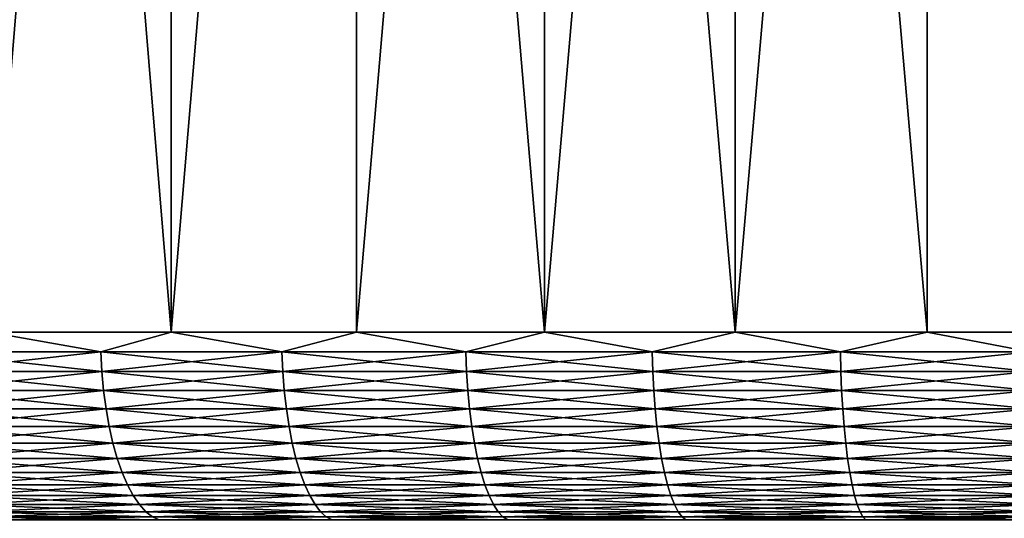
# Model space of a CAD drawing. Header units: metres. Extents: x -105 to 105, y -72 to 59.
# Tile 397 of 414: x 64 to 72, y 40 to 44. Entities that reach past the tile are written whole.
import ezdxf

# ---------------------------------------------------------------- set-up
doc = ezdxf.new("R2010")
doc.units = ezdxf.units.M
doc.layers.add('solid_509431_AD150_SW0001', color=7, linetype='CONTINUOUS')

msp = doc.modelspace()

# ---------------------------------------------------------------- linework, layer by layer
at = {"layer": 'solid_509431_AD150_SW0001'}
for points in [[(63.698158, 41.450001, 27.789717), (65.143723, 41.450001, 28.334675), (63.698387, 58.950001, 27.789806)], [(63.698174, 41.450001, -27.789722), (63.698387, 58.950001, -27.789806), (65.143593, 58.950001, -28.334629)], [(63.698174, 41.450001, -27.789722), (65.143593, 58.950001, -28.334629), (65.143738, 41.450001, -28.334681)], [(65.143723, 41.450001, 28.334675), (65.143593, 58.950001, 28.334629), (63.698387, 58.950001, 27.789806)], [(65.143738, 41.450001, -28.334681), (65.143593, 58.950001, -28.334629), (66.615311, 58.950001, -28.804459)], [(65.143723, 41.450001, 28.334675), (66.615311, 58.950001, 28.804457), (65.143593, 58.950001, 28.334629)], [(65.143723, 41.450001, 28.334675), (66.615425, 41.450001, 28.804495), (66.615311, 58.950001, 28.804457)], [(65.143738, 41.450001, -28.334681), (66.615311, 58.950001, -28.804459), (66.61544, 41.450001, -28.804499)], [(66.61544, 41.450001, -28.804499), (66.615311, 58.950001, -28.804459), (68.10968, 58.950001, -29.198004)], [(68.10936, 41.450001, 29.197929), (68.109665, 58.950001, 29.198002), (66.615311, 58.950001, 28.804457)], [(66.615425, 41.450001, 28.804495), (68.10936, 41.450001, 29.197929), (66.615311, 58.950001, 28.804457)], [(66.61544, 41.450001, -28.804499), (68.10968, 58.950001, -29.198004), (68.109375, 41.450001, -29.197933)], [(68.10936, 41.450001, 29.197929), (69.621574, 41.450001, 29.513937), (68.109665, 58.950001, 29.198002)], [(68.109375, 41.450001, -29.197933), (68.10968, 58.950001, -29.198004), (69.621307, 58.950001, -29.513889)], [(68.109375, 41.450001, -29.197933), (69.621307, 58.950001, -29.513889), (69.621582, 41.450001, -29.513941)], [(69.621574, 41.450001, 29.513937), (69.621292, 58.950001, 29.513885), (68.109665, 58.950001, 29.198002)], [(71.148041, 41.450001, 29.751678), (71.148155, 58.950001, 29.751694), (69.621292, 58.950001, 29.513885)], [(69.621574, 41.450001, 29.513937), (71.148041, 41.450001, 29.751678), (69.621292, 58.950001, 29.513885)], [(69.621582, 41.450001, -29.513941), (69.621307, 58.950001, -29.513889), (71.14817, 58.950001, -29.751696)], [(69.621582, 41.450001, -29.513941), (71.14817, 58.950001, -29.751696), (71.148056, 41.450001, -29.75168)], [(71.148041, 41.450001, 29.751678), (72.684731, 41.450001, 29.910524), (71.148155, 58.950001, 29.751694)], [(71.148056, 41.450001, -29.75168), (71.14817, 58.950001, -29.751696), (72.684746, 41.450001, -29.910526)], [(72.684731, 41.450001, 29.910524), (72.684845, 58.950001, 29.910538), (71.148155, 58.950001, 29.751694)], [(72.684746, 41.450001, -29.910526), (71.14817, 58.950001, -29.751696), (72.684875, 58.950001, -29.91054)], [(64.583694, 41.293209, -28.124859), (63.172565, 41.293209, -27.561184), (63.698174, 41.450001, -27.789722)], [(63.172565, 41.293209, 27.561184), (64.583694, 41.293209, 28.124859), (63.698158, 41.450001, 27.789717)], [(64.583694, 41.293209, 28.124859), (65.143723, 41.450001, 28.334675), (63.698158, 41.450001, 27.789717)], [(64.583694, 41.293209, -28.124859), (63.698174, 41.450001, -27.789722), (65.143738, 41.450001, -28.334681)], [(66.021568, 41.293209, -28.616337), (64.583694, 41.293209, -28.124859), (65.143738, 41.450001, -28.334681)], [(64.583694, 41.293209, 28.124859), (66.021568, 41.293209, 28.616337), (65.143723, 41.450001, 28.334675)], [(66.021568, 41.293209, 28.616337), (66.615425, 41.450001, 28.804495), (65.143723, 41.450001, 28.334675)], [(66.021568, 41.293209, -28.616337), (65.143738, 41.450001, -28.334681), (66.61544, 41.450001, -28.804499)], [(67.482483, 41.293209, -29.034359), (66.021568, 41.293209, -28.616337), (66.61544, 41.450001, -28.804499)], [(66.021568, 41.293209, 28.616337), (67.482483, 41.293209, 29.034359), (66.615425, 41.450001, 28.804495)], [(67.482483, 41.293209, 29.034359), (68.10936, 41.450001, 29.197929), (66.615425, 41.450001, 28.804495)], [(67.482483, 41.293209, -29.034359), (66.61544, 41.450001, -28.804499), (68.109375, 41.450001, -29.197933)], [(68.9627, 41.293209, -29.37785), (67.482483, 41.293209, -29.034359), (68.109375, 41.450001, -29.197933)], [(67.482483, 41.293209, 29.034359), (68.9627, 41.293209, 29.37785), (68.10936, 41.450001, 29.197929)], [(68.9627, 41.293209, 29.37785), (69.621574, 41.450001, 29.513937), (68.10936, 41.450001, 29.197929)], [(68.9627, 41.293209, -29.37785), (68.109375, 41.450001, -29.197933), (69.621582, 41.450001, -29.513941)], [(70.458412, 41.293209, -29.645927), (68.9627, 41.293209, -29.37785), (69.621582, 41.450001, -29.513941)], [(68.9627, 41.293209, 29.37785), (70.458412, 41.293209, 29.645927), (69.621574, 41.450001, 29.513937)], [(70.458412, 41.293209, 29.645927), (71.148041, 41.450001, 29.751678), (69.621574, 41.450001, 29.513937)], [(70.458412, 41.293209, -29.645927), (69.621582, 41.450001, -29.513941), (71.148056, 41.450001, -29.75168)], [(71.965782, 41.293209, -29.837904), (70.458412, 41.293209, -29.645927), (71.148056, 41.450001, -29.75168)], [(70.458412, 41.293209, 29.645927), (71.965782, 41.293209, 29.837904), (71.148041, 41.450001, 29.751678)], [(71.965782, 41.293209, 29.837904), (72.684731, 41.450001, 29.910524), (71.148041, 41.450001, 29.751678)], [(71.965782, 41.293209, -29.837904), (71.148056, 41.450001, -29.75168), (72.684746, 41.450001, -29.910526)], [(63.182262, 41.137978, -27.538582), (63.172565, 41.293209, -27.561184), (64.583694, 41.293209, -28.124859)], [(64.592239, 41.137978, 28.101795), (64.583694, 41.293209, 28.124859), (63.172565, 41.293209, 27.561184)], [(64.592239, 41.137978, 28.101795), (63.172565, 41.293209, 27.561184), (63.182262, 41.137978, 27.538582)], [(63.182262, 41.137978, -27.538582), (64.583694, 41.293209, -28.124859), (64.592239, 41.137978, -28.101795)], [(64.592239, 41.137978, -28.101795), (64.583694, 41.293209, -28.124859), (66.021568, 41.293209, -28.616337)], [(66.028931, 41.137978, 28.592871), (66.021568, 41.293209, 28.616337), (64.583694, 41.293209, 28.124859)], [(66.028931, 41.137978, 28.592871), (64.583694, 41.293209, 28.124859), (64.592239, 41.137978, 28.101795)], [(64.592239, 41.137978, -28.101795), (66.021568, 41.293209, -28.616337), (66.028931, 41.137978, -28.592871)], [(66.028931, 41.137978, -28.592871), (66.021568, 41.293209, -28.616337), (67.482483, 41.293209, -29.034359)], [(67.488647, 41.137978, 29.01055), (67.482483, 41.293209, 29.034359), (66.021568, 41.293209, 28.616337)], [(67.488647, 41.137978, 29.01055), (66.021568, 41.293209, 28.616337), (66.028931, 41.137978, 28.592871)], [(66.028931, 41.137978, -28.592871), (67.482483, 41.293209, -29.034359), (67.488647, 41.137978, -29.01055)], [(67.488647, 41.137978, -29.01055), (67.482483, 41.293209, -29.034359), (68.9627, 41.293209, -29.37785)], [(68.967651, 41.137978, 29.353758), (68.9627, 41.293209, 29.37785), (67.482483, 41.293209, 29.034359)], [(68.967651, 41.137978, 29.353758), (67.482483, 41.293209, 29.034359), (67.488647, 41.137978, 29.01055)], [(67.488647, 41.137978, -29.01055), (68.9627, 41.293209, -29.37785), (68.967651, 41.137978, -29.353758)], [(68.967651, 41.137978, -29.353758), (68.9627, 41.293209, -29.37785), (70.458412, 41.293209, -29.645927)], [(70.462135, 41.137978, 29.621616), (70.458412, 41.293209, 29.645927), (68.9627, 41.293209, 29.37785)], [(70.462135, 41.137978, 29.621616), (68.9627, 41.293209, 29.37785), (68.967651, 41.137978, 29.353758)], [(68.967651, 41.137978, -29.353758), (70.458412, 41.293209, -29.645927), (70.462135, 41.137978, -29.621616)], [(70.462135, 41.137978, -29.621616), (70.458412, 41.293209, -29.645927), (71.965782, 41.293209, -29.837904)], [(71.968269, 41.137978, 29.813437), (71.965782, 41.293209, 29.837904), (70.458412, 41.293209, 29.645927)], [(71.968269, 41.137978, 29.813437), (70.458412, 41.293209, 29.645927), (70.462135, 41.137978, 29.621616)], [(70.462135, 41.137978, -29.621616), (71.965782, 41.293209, -29.837904), (71.968269, 41.137978, -29.813437)], [(63.182262, 41.137978, -27.538582), (64.592239, 41.137978, -28.101795), (63.198315, 40.986176, -27.501179)], [(63.182262, 41.137978, 27.538582), (63.198315, 40.986176, 27.501179), (64.606377, 40.986176, 28.063627)], [(64.592239, 41.137978, 28.101795), (63.182262, 41.137978, 27.538582), (64.606377, 40.986176, 28.063627)], [(64.592239, 41.137978, -28.101795), (64.606377, 40.986176, -28.063627), (63.198315, 40.986176, -27.501179)], [(64.592239, 41.137978, -28.101795), (66.028931, 41.137978, -28.592871), (64.606377, 40.986176, -28.063627)], [(64.592239, 41.137978, 28.101795), (64.606377, 40.986176, 28.063627), (66.041115, 40.986176, 28.554037)], [(66.028931, 41.137978, 28.592871), (64.592239, 41.137978, 28.101795), (66.041115, 40.986176, 28.554037)], [(66.028931, 41.137978, -28.592871), (66.041115, 40.986176, -28.554037), (64.606377, 40.986176, -28.063627)], [(66.028931, 41.137978, -28.592871), (67.488647, 41.137978, -29.01055), (66.041115, 40.986176, -28.554037)], [(66.028931, 41.137978, 28.592871), (66.041115, 40.986176, 28.554037), (67.498848, 40.986176, 28.971148)], [(67.488647, 41.137978, 29.01055), (66.028931, 41.137978, 28.592871), (67.498848, 40.986176, 28.971148)], [(67.488647, 41.137978, -29.01055), (67.498848, 40.986176, -28.971148), (66.041115, 40.986176, -28.554037)], [(67.488647, 41.137978, -29.01055), (68.967651, 41.137978, -29.353758), (67.498848, 40.986176, -28.971148)], [(67.488647, 41.137978, 29.01055), (67.498848, 40.986176, 28.971148), (68.975845, 40.986176, 29.31389)], [(68.967651, 41.137978, 29.353758), (67.488647, 41.137978, 29.01055), (68.975845, 40.986176, 29.31389)], [(68.967651, 41.137978, -29.353758), (68.975845, 40.986176, -29.31389), (67.498848, 40.986176, -28.971148)], [(68.967651, 41.137978, -29.353758), (70.462135, 41.137978, -29.621616), (68.975845, 40.986176, -29.31389)], [(68.967651, 41.137978, 29.353758), (68.975845, 40.986176, 29.31389), (70.4683, 40.986176, 29.581385)], [(70.462135, 41.137978, 29.621616), (68.967651, 41.137978, 29.353758), (70.4683, 40.986176, 29.581385)], [(70.462135, 41.137978, -29.621616), (70.4683, 40.986176, -29.581385), (68.975845, 40.986176, -29.31389)], [(70.462135, 41.137978, -29.621616), (71.968269, 41.137978, -29.813437), (70.4683, 40.986176, -29.581385)], [(70.462135, 41.137978, 29.621616), (70.4683, 40.986176, 29.581385), (71.972389, 40.986176, 29.772945)], [(71.968269, 41.137978, 29.813437), (70.462135, 41.137978, 29.621616), (71.972389, 40.986176, 29.772945)], [(71.968269, 41.137978, -29.813437), (71.972389, 40.986176, -29.772945), (70.4683, 40.986176, -29.581385)], [(63.198315, 40.986176, -27.501179), (64.606377, 40.986176, -28.063627), (63.220539, 40.839466, -27.449387)], [(63.198315, 40.986176, 27.501179), (63.220539, 40.839466, 27.449387), (64.625946, 40.839466, 28.010775)], [(64.606377, 40.986176, 28.063627), (63.198315, 40.986176, 27.501179), (64.625946, 40.839466, 28.010775)], [(64.606377, 40.986176, -28.063627), (64.625946, 40.839466, -28.010775), (63.220539, 40.839466, -27.449387)], [(64.606377, 40.986176, -28.063627), (66.041115, 40.986176, -28.554037), (64.625946, 40.839466, -28.010775)], [(64.606377, 40.986176, 28.063627), (64.625946, 40.839466, 28.010775), (66.057983, 40.839466, 28.500259)], [(66.041115, 40.986176, 28.554037), (64.606377, 40.986176, 28.063627), (66.057983, 40.839466, 28.500259)], [(66.041115, 40.986176, -28.554037), (66.057983, 40.839466, -28.500259), (64.625946, 40.839466, -28.010775)], [(66.041115, 40.986176, -28.554037), (67.498848, 40.986176, -28.971148), (66.057983, 40.839466, -28.500259)], [(66.041115, 40.986176, 28.554037), (66.057983, 40.839466, 28.500259), (67.512978, 40.839466, 28.916586)], [(67.498848, 40.986176, 28.971148), (66.041115, 40.986176, 28.554037), (67.512978, 40.839466, 28.916586)], [(67.498848, 40.986176, -28.971148), (67.512978, 40.839466, -28.916586), (66.057983, 40.839466, -28.500259)], [(67.498848, 40.986176, -28.971148), (68.975845, 40.986176, -29.31389), (67.512978, 40.839466, -28.916586)], [(67.498848, 40.986176, 28.971148), (67.512978, 40.839466, 28.916586), (68.98719, 40.839466, 29.258684)], [(68.975845, 40.986176, 29.31389), (67.498848, 40.986176, 28.971148), (68.98719, 40.839466, 29.258684)], [(68.975845, 40.986176, -29.31389), (68.98719, 40.839466, -29.258684), (67.512978, 40.839466, -28.916586)], [(68.975845, 40.986176, -29.31389), (70.4683, 40.986176, -29.581385), (68.98719, 40.839466, -29.258684)], [(68.975845, 40.986176, 29.31389), (68.98719, 40.839466, 29.258684), (70.47683, 40.839466, 29.525673)], [(70.4683, 40.986176, 29.581385), (68.975845, 40.986176, 29.31389), (70.47683, 40.839466, 29.525673)], [(70.4683, 40.986176, -29.581385), (70.47683, 40.839466, -29.525673), (68.98719, 40.839466, -29.258684)], [(70.4683, 40.986176, -29.581385), (71.972389, 40.986176, -29.772945), (70.47683, 40.839466, -29.525673)], [(70.4683, 40.986176, 29.581385), (70.47683, 40.839466, 29.525673), (71.978088, 40.839466, 29.716873)], [(71.972389, 40.986176, 29.772945), (70.4683, 40.986176, 29.581385), (71.978088, 40.839466, 29.716873)], [(71.972389, 40.986176, -29.772945), (71.978088, 40.839466, -29.716873), (70.47683, 40.839466, -29.525673)], [(63.220539, 40.839466, -27.449387), (64.625946, 40.839466, -28.010775), (63.248699, 40.699455, -27.38377)], [(63.220539, 40.839466, 27.449387), (63.248699, 40.699455, 27.38377), (64.650749, 40.699455, 27.943817)], [(64.625946, 40.839466, 28.010775), (63.220539, 40.839466, 27.449387), (64.650749, 40.699455, 27.943817)], [(64.625946, 40.839466, -28.010775), (64.650749, 40.699455, -27.943817), (63.248699, 40.699455, -27.38377)], [(64.625946, 40.839466, -28.010775), (66.057983, 40.839466, -28.500259), (64.650749, 40.699455, -27.943817)], [(64.625946, 40.839466, 28.010775), (64.650749, 40.699455, 27.943817), (66.079361, 40.699455, 28.432133)], [(66.057983, 40.839466, 28.500259), (64.625946, 40.839466, 28.010775), (66.079361, 40.699455, 28.432133)], [(66.057983, 40.839466, -28.500259), (66.079361, 40.699455, -28.432133), (64.650749, 40.699455, -27.943817)], [(66.057983, 40.839466, -28.500259), (67.512978, 40.839466, -28.916586), (66.079361, 40.699455, -28.432133)], [(66.057983, 40.839466, 28.500259), (66.079361, 40.699455, 28.432133), (67.530876, 40.699455, 28.847464)], [(67.512978, 40.839466, 28.916586), (66.057983, 40.839466, 28.500259), (67.530876, 40.699455, 28.847464)], [(67.512978, 40.839466, -28.916586), (67.530876, 40.699455, -28.847464), (66.079361, 40.699455, -28.432133)], [(67.512978, 40.839466, -28.916586), (68.98719, 40.839466, -29.258684), (67.530876, 40.699455, -28.847464)], [(67.512978, 40.839466, 28.916586), (67.530876, 40.699455, 28.847464), (69.001564, 40.699455, 29.188742)], [(68.98719, 40.839466, 29.258684), (67.512978, 40.839466, 28.916586), (69.001564, 40.699455, 29.188742)], [(68.98719, 40.839466, -29.258684), (69.001564, 40.699455, -29.188742), (67.530876, 40.699455, -28.847464)], [(68.98719, 40.839466, -29.258684), (70.47683, 40.839466, -29.525673), (69.001564, 40.699455, -29.188742)], [(68.98719, 40.839466, 29.258684), (69.001564, 40.699455, 29.188742), (70.487648, 40.699455, 29.455095)], [(70.47683, 40.839466, 29.525673), (68.98719, 40.839466, 29.258684), (70.487648, 40.699455, 29.455095)], [(70.47683, 40.839466, -29.525673), (70.487648, 40.699455, -29.455095), (69.001564, 40.699455, -29.188742)], [(70.47683, 40.839466, -29.525673), (71.978088, 40.839466, -29.716873), (70.487648, 40.699455, -29.455095)], [(70.47683, 40.839466, 29.525673), (70.487648, 40.699455, 29.455095), (71.985313, 40.699455, 29.645836)], [(71.978088, 40.839466, 29.716873), (70.47683, 40.839466, 29.525673), (71.985313, 40.699455, 29.645836)], [(71.978088, 40.839466, -29.716873), (71.985313, 40.699455, -29.645836), (70.487648, 40.699455, -29.455095)], [(63.248699, 40.699455, -27.38377), (64.650749, 40.699455, -27.943817), (63.282478, 40.567688, -27.305052)], [(63.248699, 40.699455, 27.38377), (63.282478, 40.567688, 27.305052), (64.680496, 40.567688, 27.863489)], [(64.650749, 40.699455, 27.943817), (63.248699, 40.699455, 27.38377), (64.680496, 40.567688, 27.863489)], [(64.650749, 40.699455, -27.943817), (64.680496, 40.567688, -27.863489), (63.282478, 40.567688, -27.305052)], [(64.650749, 40.699455, -27.943817), (66.079361, 40.699455, -28.432133), (64.680496, 40.567688, -27.863489)], [(64.650749, 40.699455, 27.943817), (64.680496, 40.567688, 27.863489), (66.105003, 40.567688, 28.350401)], [(66.079361, 40.699455, 28.432133), (64.650749, 40.699455, 27.943817), (66.105003, 40.567688, 28.350401)], [(66.079361, 40.699455, -28.432133), (66.105003, 40.567688, -28.350401), (64.680496, 40.567688, -27.863489)], [(66.079361, 40.699455, -28.432133), (67.530876, 40.699455, -28.847464), (66.105003, 40.567688, -28.350401)], [(66.079361, 40.699455, 28.432133), (66.105003, 40.567688, 28.350401), (67.552345, 40.567688, 28.764538)], [(67.530876, 40.699455, 28.847464), (66.079361, 40.699455, 28.432133), (67.552345, 40.567688, 28.764538)], [(67.530876, 40.699455, -28.847464), (67.552345, 40.567688, -28.764538), (66.105003, 40.567688, -28.350401)], [(67.530876, 40.699455, -28.847464), (69.001564, 40.699455, -29.188742), (67.552345, 40.567688, -28.764538)], [(67.530876, 40.699455, 28.847464), (67.552345, 40.567688, 28.764538), (69.018806, 40.567688, 29.104836)], [(69.001564, 40.699455, 29.188742), (67.530876, 40.699455, 28.847464), (69.018806, 40.567688, 29.104836)], [(69.001564, 40.699455, -29.188742), (69.018806, 40.567688, -29.104836), (67.552345, 40.567688, -28.764538)], [(69.001564, 40.699455, -29.188742), (70.487648, 40.699455, -29.455095), (69.018806, 40.567688, -29.104836)], [(69.001564, 40.699455, 29.188742), (69.018806, 40.567688, 29.104836), (70.500618, 40.567688, 29.370422)], [(70.487648, 40.699455, 29.455095), (69.001564, 40.699455, 29.188742), (70.500618, 40.567688, 29.370422)], [(70.487648, 40.699455, -29.455095), (70.500618, 40.567688, -29.370422), (69.018806, 40.567688, -29.104836)], [(70.487648, 40.699455, -29.455095), (71.985313, 40.699455, -29.645836), (70.500618, 40.567688, -29.370422)], [(70.487648, 40.699455, 29.455095), (70.500618, 40.567688, 29.370422), (71.99398, 40.567688, 29.560616)], [(71.985313, 40.699455, 29.645836), (70.487648, 40.699455, 29.455095), (71.99398, 40.567688, 29.560616)], [(71.985313, 40.699455, -29.645836), (71.99398, 40.567688, -29.560616), (70.500618, 40.567688, -29.370422)], [(63.282478, 40.567688, -27.305052), (64.680496, 40.567688, -27.863489), (63.32151, 40.445602, -27.214096)], [(63.282478, 40.567688, 27.305052), (63.32151, 40.445602, 27.214096), (64.714874, 40.445602, 27.770672)], [(64.680496, 40.567688, 27.863489), (63.282478, 40.567688, 27.305052), (64.714874, 40.445602, 27.770672)], [(64.680496, 40.567688, -27.863489), (64.714874, 40.445602, -27.770672), (63.32151, 40.445602, -27.214096)], [(64.680496, 40.567688, -27.863489), (66.105003, 40.567688, -28.350401), (64.714874, 40.445602, -27.770672)], [(64.680496, 40.567688, 27.863489), (64.714874, 40.445602, 27.770672), (66.134636, 40.445602, 28.255962)], [(66.105003, 40.567688, 28.350401), (64.680496, 40.567688, 27.863489), (66.134636, 40.445602, 28.255962)], [(66.105003, 40.567688, -28.350401), (66.134636, 40.445602, -28.255962), (64.714874, 40.445602, -27.770672)], [(66.105003, 40.567688, -28.350401), (67.552345, 40.567688, -28.764538), (66.134636, 40.445602, -28.255962)], [(66.105003, 40.567688, 28.350401), (66.134636, 40.445602, 28.255962), (67.577156, 40.445602, 28.66872)], [(67.552345, 40.567688, 28.764538), (66.105003, 40.567688, 28.350401), (67.577156, 40.445602, 28.66872)], [(67.552345, 40.567688, -28.764538), (67.577156, 40.445602, -28.66872), (66.134636, 40.445602, -28.255962)], [(67.552345, 40.567688, -28.764538), (69.018806, 40.567688, -29.104836), (67.577156, 40.445602, -28.66872)], [(67.552345, 40.567688, 28.764538), (67.577156, 40.445602, 28.66872), (69.038727, 40.445602, 29.007885)], [(69.018806, 40.567688, 29.104836), (67.552345, 40.567688, 28.764538), (69.038727, 40.445602, 29.007885)], [(69.018806, 40.567688, -29.104836), (69.038727, 40.445602, -29.007885), (67.577156, 40.445602, -28.66872)], [(69.018806, 40.567688, -29.104836), (70.500618, 40.567688, -29.370422), (69.038727, 40.445602, -29.007885)], [(69.018806, 40.567688, 29.104836), (69.038727, 40.445602, 29.007885), (70.515602, 40.445602, 29.272587)], [(70.500618, 40.567688, 29.370422), (69.018806, 40.567688, 29.104836), (70.515602, 40.445602, 29.272587)], [(70.500618, 40.567688, -29.370422), (70.515602, 40.445602, -29.272587), (69.038727, 40.445602, -29.007885)], [(70.500618, 40.567688, -29.370422), (71.99398, 40.567688, -29.560616), (70.515602, 40.445602, -29.272587)], [(70.500618, 40.567688, 29.370422), (70.515602, 40.445602, 29.272587), (72.00399, 40.445602, 29.462147)], [(71.99398, 40.567688, 29.560616), (70.500618, 40.567688, 29.370422), (72.00399, 40.445602, 29.462147)], [(71.99398, 40.567688, -29.560616), (72.00399, 40.445602, -29.462147), (70.515602, 40.445602, -29.272587)], [(63.32151, 40.445602, -27.214096), (64.714874, 40.445602, -27.770672), (63.365368, 40.334549, -27.1119)], [(63.32151, 40.445602, 27.214096), (63.365368, 40.334549, 27.1119), (64.753494, 40.334549, 27.666388)], [(64.714874, 40.445602, 27.770672), (63.32151, 40.445602, 27.214096), (64.753494, 40.334549, 27.666388)], [(64.714874, 40.445602, -27.770672), (64.753494, 40.334549, -27.666388), (63.365368, 40.334549, -27.1119)], [(64.714874, 40.445602, -27.770672), (66.134636, 40.445602, -28.255962), (64.753494, 40.334549, -27.666388)], [(64.714874, 40.445602, 27.770672), (64.753494, 40.334549, 27.666388), (66.167923, 40.334549, 28.149855)], [(66.134636, 40.445602, 28.255962), (64.714874, 40.445602, 27.770672), (66.167923, 40.334549, 28.149855)], [(66.134636, 40.445602, -28.255962), (66.167923, 40.334549, -28.149855), (64.753494, 40.334549, -27.666388)], [(66.134636, 40.445602, -28.255962), (67.577156, 40.445602, -28.66872), (66.167923, 40.334549, -28.149855)], [(66.134636, 40.445602, 28.255962), (66.167923, 40.334549, 28.149855), (67.605026, 40.334549, 28.561062)], [(67.577156, 40.445602, 28.66872), (66.134636, 40.445602, 28.255962), (67.605026, 40.334549, 28.561062)], [(67.577156, 40.445602, -28.66872), (67.605026, 40.334549, -28.561062), (66.167923, 40.334549, -28.149855)], [(67.577156, 40.445602, -28.66872), (69.038727, 40.445602, -29.007885), (67.605026, 40.334549, -28.561062)], [(67.577156, 40.445602, 28.66872), (67.605026, 40.334549, 28.561062), (69.061111, 40.334549, 28.898952)], [(69.038727, 40.445602, 29.007885), (67.577156, 40.445602, 28.66872), (69.061111, 40.334549, 28.898952)], [(69.038727, 40.445602, -29.007885), (69.061111, 40.334549, -28.898952), (67.605026, 40.334549, -28.561062)], [(69.038727, 40.445602, -29.007885), (70.515602, 40.445602, -29.272587), (69.061111, 40.334549, -28.898952)], [(69.038727, 40.445602, 29.007885), (69.061111, 40.334549, 28.898952), (70.532448, 40.334549, 29.162661)], [(70.515602, 40.445602, 29.272587), (69.038727, 40.445602, 29.007885), (70.532448, 40.334549, 29.162661)], [(70.515602, 40.445602, -29.272587), (70.532448, 40.334549, -29.162661), (69.061111, 40.334549, -28.898952)], [(70.515602, 40.445602, -29.272587), (72.00399, 40.445602, -29.462147), (70.532448, 40.334549, -29.162661)], [(70.515602, 40.445602, 29.272587), (70.532448, 40.334549, 29.162661), (72.015244, 40.334549, 29.351509)], [(72.00399, 40.445602, 29.462147), (70.515602, 40.445602, 29.272587), (72.015244, 40.334549, 29.351509)], [(72.00399, 40.445602, -29.462147), (72.015244, 40.334549, -29.351509), (70.532448, 40.334549, -29.162661)], [(63.365368, 40.334549, -27.1119), (64.753494, 40.334549, -27.666388), (63.413563, 40.235737, -26.999588)], [(63.365368, 40.334549, 27.1119), (63.413563, 40.235737, 26.999588), (64.795944, 40.235737, 27.551777)], [(64.753494, 40.334549, 27.666388), (63.365368, 40.334549, 27.1119), (64.795944, 40.235737, 27.551777)], [(64.753494, 40.334549, -27.666388), (64.795944, 40.235737, -27.551777), (63.413563, 40.235737, -26.999588)], [(64.753494, 40.334549, -27.666388), (66.167923, 40.334549, -28.149855), (64.795944, 40.235737, -27.551777)], [(64.753494, 40.334549, 27.666388), (64.795944, 40.235737, 27.551777), (66.204514, 40.235737, 28.033241)], [(66.167923, 40.334549, 28.149855), (64.753494, 40.334549, 27.666388), (66.204514, 40.235737, 28.033241)], [(66.167923, 40.334549, -28.149855), (66.204514, 40.235737, -28.033241), (64.795944, 40.235737, -27.551777)], [(66.167923, 40.334549, -28.149855), (67.605026, 40.334549, -28.561062), (66.204514, 40.235737, -28.033241)], [(66.167923, 40.334549, 28.149855), (66.204514, 40.235737, 28.033241), (67.635666, 40.235737, 28.442745)], [(67.605026, 40.334549, 28.561062), (66.167923, 40.334549, 28.149855), (67.635666, 40.235737, 28.442745)], [(67.605026, 40.334549, -28.561062), (67.635666, 40.235737, -28.442745), (66.204514, 40.235737, -28.033241)], [(67.605026, 40.334549, -28.561062), (69.061111, 40.334549, -28.898952), (67.635666, 40.235737, -28.442745)], [(67.605026, 40.334549, 28.561062), (67.635666, 40.235737, 28.442745), (69.085716, 40.235737, 28.779238)], [(69.061111, 40.334549, 28.898952), (67.605026, 40.334549, 28.561062), (69.085716, 40.235737, 28.779238)], [(69.061111, 40.334549, -28.898952), (69.085716, 40.235737, -28.779238), (67.635666, 40.235737, -28.442745)], [(69.061111, 40.334549, -28.898952), (70.532448, 40.334549, -29.162661), (69.085716, 40.235737, -28.779238)], [(69.061111, 40.334549, 28.898952), (69.085716, 40.235737, 28.779238), (70.550949, 40.235737, 29.041853)], [(70.532448, 40.334549, 29.162661), (69.061111, 40.334549, 28.898952), (70.550949, 40.235737, 29.041853)], [(70.532448, 40.334549, -29.162661), (70.550949, 40.235737, -29.041853), (69.085716, 40.235737, -28.779238)], [(70.532448, 40.334549, -29.162661), (72.015244, 40.334549, -29.351509), (70.550949, 40.235737, -29.041853)], [(70.532448, 40.334549, 29.162661), (70.550949, 40.235737, 29.041853), (72.027611, 40.235737, 29.229918)], [(72.015244, 40.334549, 29.351509), (70.532448, 40.334549, 29.162661), (72.027611, 40.235737, 29.229918)], [(72.015244, 40.334549, -29.351509), (72.027611, 40.235737, -29.229918), (70.550949, 40.235737, -29.041853)], [(63.413563, 40.235737, -26.999588), (64.795944, 40.235737, -27.551777), (63.465572, 40.150257, -26.878391)], [(63.413563, 40.235737, 26.999588), (63.465572, 40.150257, 26.878391), (64.841743, 40.150257, 27.428101)], [(64.795944, 40.235737, 27.551777), (63.413563, 40.235737, 26.999588), (64.841743, 40.150257, 27.428101)], [(64.795944, 40.235737, -27.551777), (64.841743, 40.150257, -27.428101), (63.465572, 40.150257, -26.878391)], [(64.795944, 40.235737, -27.551777), (66.204514, 40.235737, -28.033241), (64.841743, 40.150257, -27.428101)], [(64.795944, 40.235737, 27.551777), (64.841743, 40.150257, 27.428101), (66.243996, 40.150257, 27.907404)], [(66.204514, 40.235737, 28.033241), (64.795944, 40.235737, 27.551777), (66.243996, 40.150257, 27.907404)], [(66.204514, 40.235737, -28.033241), (66.243996, 40.150257, -27.907404), (64.841743, 40.150257, -27.428101)], [(66.204514, 40.235737, -28.033241), (67.635666, 40.235737, -28.442745), (66.243996, 40.150257, -27.907404)], [(66.204514, 40.235737, 28.033241), (66.243996, 40.150257, 27.907404), (67.668724, 40.150257, 28.315071)], [(67.635666, 40.235737, 28.442745), (66.204514, 40.235737, 28.033241), (67.668724, 40.150257, 28.315071)], [(67.635666, 40.235737, -28.442745), (67.668724, 40.150257, -28.315071), (66.243996, 40.150257, -27.907404)], [(67.635666, 40.235737, -28.442745), (69.085716, 40.235737, -28.779238), (67.668724, 40.150257, -28.315071)], [(67.635666, 40.235737, 28.442745), (67.668724, 40.150257, 28.315071), (69.112267, 40.150257, 28.650051)], [(69.085716, 40.235737, 28.779238), (67.635666, 40.235737, 28.442745), (69.112267, 40.150257, 28.650051)], [(69.085716, 40.235737, -28.779238), (69.112267, 40.150257, -28.650051), (67.668724, 40.150257, -28.315071)], [(69.085716, 40.235737, -28.779238), (70.550949, 40.235737, -29.041853), (69.112267, 40.150257, -28.650051)], [(69.085716, 40.235737, 28.779238), (69.112267, 40.150257, 28.650051), (70.570923, 40.150257, 28.911488)], [(70.550949, 40.235737, 29.041853), (69.085716, 40.235737, 28.779238), (70.570923, 40.150257, 28.911488)], [(70.550949, 40.235737, -29.041853), (70.570923, 40.150257, -28.911488), (69.112267, 40.150257, -28.650051)], [(70.550949, 40.235737, -29.041853), (72.027611, 40.235737, -29.229918), (70.570923, 40.150257, -28.911488)], [(70.550949, 40.235737, 29.041853), (70.570923, 40.150257, 28.911488), (72.040947, 40.150257, 29.098709)], [(72.027611, 40.235737, 29.229918), (70.550949, 40.235737, 29.041853), (72.040947, 40.150257, 29.098709)], [(72.027611, 40.235737, -29.229918), (72.040947, 40.150257, -29.098709), (70.570923, 40.150257, -28.911488)], [(63.465572, 40.150257, -26.878391), (64.841743, 40.150257, -27.428101), (63.520824, 40.079044, -26.74964)], [(63.465572, 40.150257, 26.878391), (63.520824, 40.079044, 26.74964), (64.890404, 40.079044, 27.296717)], [(64.841743, 40.150257, 27.428101), (63.465572, 40.150257, 26.878391), (64.890404, 40.079044, 27.296717)], [(64.841743, 40.150257, -27.428101), (64.890404, 40.079044, -27.296717), (63.520824, 40.079044, -26.74964)], [(64.841743, 40.150257, -27.428101), (66.243996, 40.150257, -27.907404), (64.890404, 40.079044, -27.296717)], [(64.841743, 40.150257, 27.428101), (64.890404, 40.079044, 27.296717), (66.285934, 40.079044, 27.773724)], [(66.243996, 40.150257, 27.907404), (64.841743, 40.150257, 27.428101), (66.285934, 40.079044, 27.773724)], [(66.243996, 40.150257, -27.907404), (66.285934, 40.079044, -27.773724), (64.890404, 40.079044, -27.296717)], [(66.243996, 40.150257, -27.907404), (67.668724, 40.150257, -28.315071), (66.285934, 40.079044, -27.773724)], [(66.243996, 40.150257, 27.907404), (66.285934, 40.079044, 27.773724), (67.703835, 40.079044, 28.179438)], [(67.668724, 40.150257, 28.315071), (66.243996, 40.150257, 27.907404), (67.703835, 40.079044, 28.179438)], [(67.668724, 40.150257, -28.315071), (67.703835, 40.079044, -28.179438), (66.285934, 40.079044, -27.773724)], [(67.668724, 40.150257, -28.315071), (69.112267, 40.150257, -28.650051), (67.703835, 40.079044, -28.179438)], [(67.668724, 40.150257, 28.315071), (67.703835, 40.079044, 28.179438), (69.140465, 40.079044, 28.512814)], [(69.112267, 40.150257, 28.650051), (67.668724, 40.150257, 28.315071), (69.140465, 40.079044, 28.512814)], [(69.112267, 40.150257, -28.650051), (69.140465, 40.079044, -28.512814), (67.703835, 40.079044, -28.179438)], [(69.112267, 40.150257, -28.650051), (70.570923, 40.150257, -28.911488), (69.140465, 40.079044, -28.512814)], [(69.112267, 40.150257, 28.650051), (69.140465, 40.079044, 28.512814), (70.59214, 40.079044, 28.772999)], [(70.570923, 40.150257, 28.911488), (69.112267, 40.150257, 28.650051), (70.59214, 40.079044, 28.772999)], [(70.570923, 40.150257, -28.911488), (70.59214, 40.079044, -28.772999), (69.140465, 40.079044, -28.512814)], [(70.570923, 40.150257, -28.911488), (72.040947, 40.150257, -29.098709), (70.59214, 40.079044, -28.772999)], [(70.570923, 40.150257, 28.911488), (70.59214, 40.079044, 28.772999), (72.055122, 40.079044, 28.959322)], [(72.040947, 40.150257, 29.098709), (70.570923, 40.150257, 28.911488), (72.055122, 40.079044, 28.959322)], [(72.040947, 40.150257, -29.098709), (72.055122, 40.079044, -28.959322), (70.59214, 40.079044, -28.772999)], [(63.520824, 40.079044, -26.74964), (64.890404, 40.079044, -27.296717), (63.578712, 40.022881, -26.614748)], [(63.520824, 40.079044, 26.74964), (63.578712, 40.022881, 26.614748), (64.941383, 40.022881, 27.159067)], [(64.890404, 40.079044, 27.296717), (63.520824, 40.079044, 26.74964), (64.941383, 40.022881, 27.159067)], [(64.890404, 40.079044, -27.296717), (64.941383, 40.022881, -27.159067), (63.578712, 40.022881, -26.614748)], [(64.890404, 40.079044, -27.296717), (66.285934, 40.079044, -27.773724), (64.941383, 40.022881, -27.159067)], [(64.890404, 40.079044, 27.296717), (64.941383, 40.022881, 27.159067), (66.32988, 40.022881, 27.633669)], [(66.285934, 40.079044, 27.773724), (64.890404, 40.079044, 27.296717), (66.32988, 40.022881, 27.633669)], [(66.285934, 40.079044, -27.773724), (66.32988, 40.022881, -27.633669), (64.941383, 40.022881, -27.159067)], [(66.285934, 40.079044, -27.773724), (67.703835, 40.079044, -28.179438), (66.32988, 40.022881, -27.633669)], [(66.285934, 40.079044, 27.773724), (66.32988, 40.022881, 27.633669), (67.740631, 40.022881, 28.037334)], [(67.703835, 40.079044, 28.179438), (66.285934, 40.079044, 27.773724), (67.740631, 40.022881, 28.037334)], [(67.703835, 40.079044, -28.179438), (67.740631, 40.022881, -28.037334), (66.32988, 40.022881, -27.633669)], [(67.703835, 40.079044, -28.179438), (69.140465, 40.079044, -28.512814), (67.740631, 40.022881, -28.037334)], [(67.703835, 40.079044, 28.179438), (67.740631, 40.022881, 28.037334), (69.170013, 40.022881, 28.36903)], [(69.140465, 40.079044, 28.512814), (67.703835, 40.079044, 28.179438), (69.170013, 40.022881, 28.36903)], [(69.140465, 40.079044, -28.512814), (69.170013, 40.022881, -28.36903), (67.740631, 40.022881, -28.037334)], [(69.140465, 40.079044, -28.512814), (70.59214, 40.079044, -28.772999), (69.170013, 40.022881, -28.36903)], [(69.140465, 40.079044, 28.512814), (69.170013, 40.022881, 28.36903), (70.614365, 40.022881, 28.627903)], [(70.59214, 40.079044, 28.772999), (69.140465, 40.079044, 28.512814), (70.614365, 40.022881, 28.627903)], [(70.59214, 40.079044, -28.772999), (70.614365, 40.022881, -28.627903), (69.170013, 40.022881, -28.36903)], [(70.59214, 40.079044, -28.772999), (72.055122, 40.079044, -28.959322), (70.614365, 40.022881, -28.627903)], [(70.59214, 40.079044, 28.772999), (70.614365, 40.022881, 28.627903), (72.069977, 40.022881, 28.813288)], [(72.055122, 40.079044, 28.959322), (70.59214, 40.079044, 28.772999), (72.069977, 40.022881, 28.813288)], [(72.055122, 40.079044, -28.959322), (72.069977, 40.022881, -28.813288), (70.614365, 40.022881, -28.627903)], [(63.578712, 40.022881, -26.614748), (64.941383, 40.022881, -27.159067), (63.638599, 39.982388, -26.475197)], [(63.578712, 40.022881, 26.614748), (63.638599, 39.982388, 26.475197), (64.994125, 39.982388, 27.016661)], [(64.941383, 40.022881, 27.159067), (63.578712, 40.022881, 26.614748), (64.994125, 39.982388, 27.016661)], [(64.941383, 40.022881, -27.159067), (64.994125, 39.982388, -27.016661), (63.638599, 39.982388, -26.475197)], [(63.638599, 39.982388, -26.475197), (64.994125, 39.982388, -27.016661), (63.699825, 39.958004, -26.332518)], [(63.638599, 39.982388, 26.475197), (63.699825, 39.958004, 26.332518), (65.04805, 39.958004, 26.871063)], [(64.994125, 39.982388, 27.016661), (63.638599, 39.982388, 26.475197), (65.04805, 39.958004, 26.871063)], [(64.994125, 39.982388, -27.016661), (65.04805, 39.958004, -26.871063), (63.699825, 39.958004, -26.332518)], [(64.941383, 40.022881, -27.159067), (66.32988, 40.022881, -27.633669), (64.994125, 39.982388, -27.016661)], [(64.941383, 40.022881, 27.159067), (64.994125, 39.982388, 27.016661), (66.375343, 39.982388, 27.488775)], [(66.32988, 40.022881, 27.633669), (64.941383, 40.022881, 27.159067), (66.375343, 39.982388, 27.488775)], [(66.32988, 40.022881, -27.633669), (66.375343, 39.982388, -27.488775), (64.994125, 39.982388, -27.016661)], [(64.994125, 39.982388, -27.016661), (66.375343, 39.982388, -27.488775), (65.04805, 39.958004, -26.871063)], [(64.994125, 39.982388, 27.016661), (65.04805, 39.958004, 26.871063), (66.421822, 39.958004, 27.340633)], [(66.375343, 39.982388, 27.488775), (64.994125, 39.982388, 27.016661), (66.421822, 39.958004, 27.340633)], [(66.375343, 39.982388, -27.488775), (66.421822, 39.958004, -27.340633), (65.04805, 39.958004, -26.871063)], [(66.32988, 40.022881, -27.633669), (67.740631, 40.022881, -28.037334), (66.375343, 39.982388, -27.488775)], [(66.32988, 40.022881, 27.633669), (66.375343, 39.982388, 27.488775), (67.778694, 39.982388, 27.890324)], [(67.740631, 40.022881, 28.037334), (66.32988, 40.022881, 27.633669), (67.778694, 39.982388, 27.890324)], [(67.740631, 40.022881, -28.037334), (67.778694, 39.982388, -27.890324), (66.375343, 39.982388, -27.488775)], [(66.375343, 39.982388, -27.488775), (67.778694, 39.982388, -27.890324), (66.421822, 39.958004, -27.340633)], [(66.375343, 39.982388, 27.488775), (66.421822, 39.958004, 27.340633), (67.817612, 39.958004, 27.740019)], [(67.778694, 39.982388, 27.890324), (66.375343, 39.982388, 27.488775), (67.817612, 39.958004, 27.740019)], [(67.778694, 39.982388, -27.890324), (67.817612, 39.958004, -27.740019), (66.421822, 39.958004, -27.340633)], [(67.740631, 40.022881, -28.037334), (69.170013, 40.022881, -28.36903), (67.778694, 39.982388, -27.890324)], [(67.740631, 40.022881, 28.037334), (67.778694, 39.982388, 27.890324), (69.200584, 39.982388, 28.220282)], [(69.170013, 40.022881, 28.36903), (67.740631, 40.022881, 28.037334), (69.200584, 39.982388, 28.220282)], [(69.170013, 40.022881, -28.36903), (69.200584, 39.982388, -28.220282), (67.778694, 39.982388, -27.890324)], [(67.778694, 39.982388, -27.890324), (69.200584, 39.982388, -28.220282), (67.817612, 39.958004, -27.740019)], [(67.778694, 39.982388, 27.890324), (67.817612, 39.958004, 27.740019), (69.231842, 39.958004, 28.068197)], [(69.200584, 39.982388, 28.220282), (67.778694, 39.982388, 27.890324), (69.231842, 39.958004, 28.068197)], [(69.200584, 39.982388, -28.220282), (69.231842, 39.958004, -28.068197), (67.817612, 39.958004, -27.740019)], [(69.170013, 40.022881, -28.36903), (70.614365, 40.022881, -28.627903), (69.200584, 39.982388, -28.220282)], [(69.170013, 40.022881, 28.36903), (69.200584, 39.982388, 28.220282), (70.63736, 39.982388, 28.477797)], [(70.614365, 40.022881, 28.627903), (69.170013, 40.022881, 28.36903), (70.63736, 39.982388, 28.477797)], [(70.614365, 40.022881, -28.627903), (70.63736, 39.982388, -28.477797), (69.200584, 39.982388, -28.220282)], [(69.200584, 39.982388, -28.220282), (70.63736, 39.982388, -28.477797), (69.231842, 39.958004, -28.068197)], [(69.200584, 39.982388, 28.220282), (69.231842, 39.958004, 28.068197), (70.660873, 39.958004, 28.324324)], [(70.63736, 39.982388, 28.477797), (69.200584, 39.982388, 28.220282), (70.660873, 39.958004, 28.324324)], [(70.63736, 39.982388, -28.477797), (70.660873, 39.958004, -28.324324), (69.231842, 39.958004, -28.068197)], [(70.614365, 40.022881, -28.627903), (72.069977, 40.022881, -28.813288), (70.63736, 39.982388, -28.477797)], [(70.614365, 40.022881, 28.627903), (70.63736, 39.982388, 28.477797), (72.085335, 39.982388, 28.662209)], [(72.069977, 40.022881, 28.813288), (70.614365, 40.022881, 28.627903), (72.085335, 39.982388, 28.662209)], [(72.069977, 40.022881, -28.813288), (72.085335, 39.982388, -28.662209), (70.63736, 39.982388, -28.477797)], [(70.63736, 39.982388, -28.477797), (72.085335, 39.982388, -28.662209), (70.660873, 39.958004, -28.324324)], [(70.63736, 39.982388, 28.477797), (70.660873, 39.958004, 28.324324), (72.101044, 39.958004, 28.507744)], [(72.085335, 39.982388, 28.662209), (70.63736, 39.982388, 28.477797), (72.101044, 39.958004, 28.507744)], [(72.085335, 39.982388, -28.662209), (72.101044, 39.958004, -28.507744), (70.660873, 39.958004, -28.324324)]]:
    msp.add_3dface(points, dxfattribs=at)

doc.saveas('drawing.dxf')
